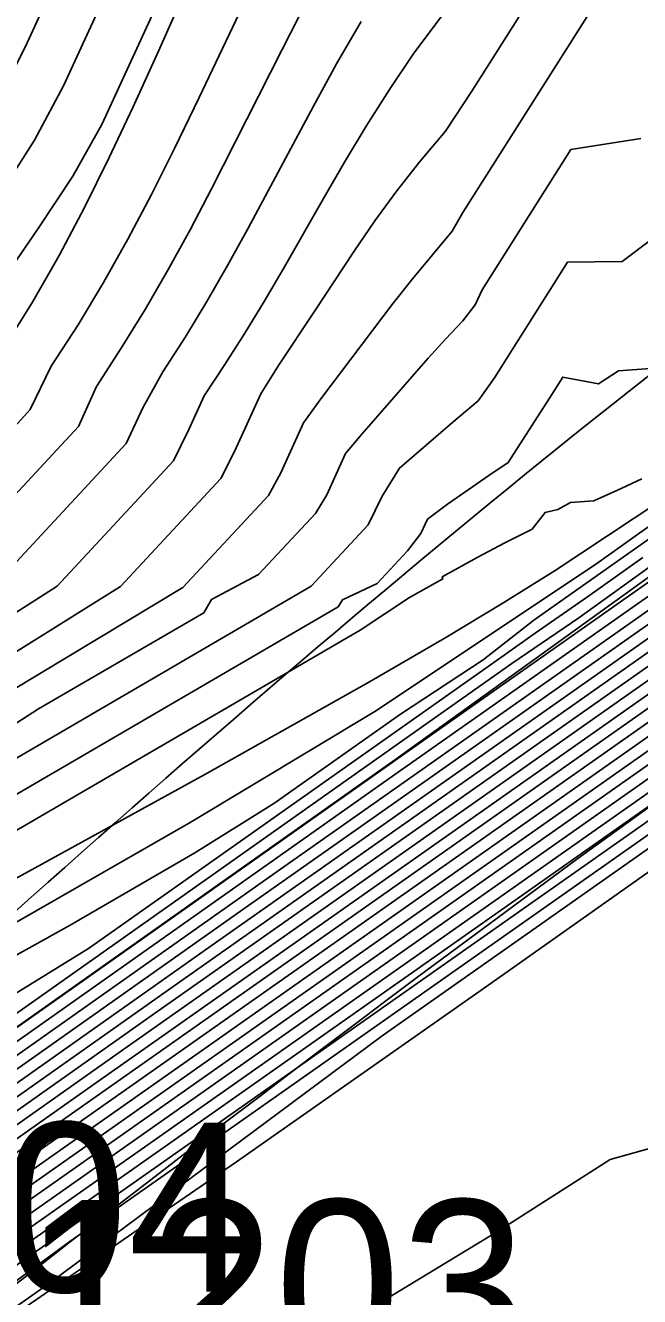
# Model space of a CAD drawing. Extents: x 2356077 to 2359823, y 225951 to 227822.
# Drawn here: x 2357608.65 to 2357617.73, y 226761.97 to 226780.77 of the extents above; entities that cross this region are included whole.
import ezdxf

# ---------------------------------------------------------------- set-up
doc = ezdxf.new("R2010")
doc.units = 0
for name, color, linetype in [('DTM Contours Major', 7, 'Continuous'), ('DTM Contours Minor', 7, 'Continuous'), ('Exist DTM Breakline', 7, 'Continuous'), ('Exist DTM Breakline Cogo Number', 7, 'Continuous'), ('Exist DTM Breakline Underwater', 7, 'Continuous'), ('Exist DTM Breakline Underwater Cogo Number', 7, 'Continuous'), ('Exist DTM Drainline', 7, 'Continuous')]:
    doc.layers.add(name, color=color, linetype=linetype)

msp = doc.modelspace()

# ---------------------------------------------------------------- linework, layer by layer
at = {"layer": 'DTM Contours Major'}
for points in [[(2357591.688, 226735.461), (2357597.577, 226752.726), (2357598.723, 226755.796), (2357599.124, 226756.798), (2357600.142, 226758.945), (2357600.434, 226759.421), (2357602.872, 226761.253), (2357604.198, 226762.276), (2357611.864, 226767.689), (2357622.4, 226775.098), (2357626.277, 226777.832), (2357631.342, 226781.298), (2357633.436, 226782.715), (2357634.62, 226783.501), (2357635.696, 226784.201)], [(2357593.395, 226738.957), (2357596.66, 226748.529), (2357597.381, 226750.476), (2357598.01, 226751.981), (2357598.673, 226753.422), (2357599.411, 226754.916), (2357601.355, 226759.015), (2357602.715, 226760.002), (2357604.199, 226761.073), (2357605.445, 226762.128), (2357609.565, 226765.037), (2357626.803, 226777.159), (2357628.252, 226778.181), (2357629.677, 226779.173), (2357632.329, 226780.962), (2357634.21, 226782.215), (2357635.5, 226783.057), (2357636.66, 226783.796)], [(2357594.614, 226762.7), (2357596.775, 226764.366), (2357598.787, 226765.463), (2357602.161, 226767.466), (2357603.922, 226768.537), (2357605.644, 226769.628), (2357607.26, 226770.72), (2357610.053, 226772.468), (2357611.539, 226774.066), (2357611.743, 226774.462), (2357612.131, 226775.315), (2357612.39, 226775.735), (2357612.928, 226776.546), (2357613.511, 226777.429), (2357613.817, 226777.873), (2357614.141, 226778.317), (2357614.487, 226778.76), (2357614.861, 226779.201), (2357615.253, 226779.795), (2357617.326, 226783.071), (2357618.969, 226783.355)], [(2357638.617, 226782.999), (2357634.678, 226780.606), (2357634.083, 226780.206), (2357627.538, 226775.6), (2357609.304, 226762.781), (2357606.553, 226760.765), (2357605.28, 226759.745), (2357604.582, 226759.206), (2357604.056, 226758.891), (2357603.546, 226758.531), (2357603.241, 226758.017), (2357601.488, 226754.796), (2357596.649, 226744.589)], [(2357592.558, 226763.985), (2357595.598, 226766.328), (2357596.992, 226766.996), (2357599.771, 226768.614), (2357601.067, 226769.43), (2357602.332, 226770.266), (2357603.539, 226771.122), (2357604.728, 226772.015), (2357605.459, 226772.581), (2357606.44, 226773.63), (2357607.493, 226774.769), (2357608.002, 226775.329), (2357608.342, 226776.016), (2357608.757, 226776.68), (2357609.148, 226777.365), (2357609.522, 226778.072), (2357609.883, 226778.8), (2357610.236, 226779.551), (2357610.615, 226780.387), (2357611.39, 226782.128)], [(2357595.949, 226744.719), (2357596.565, 226746.457), (2357597.283, 226748.344), (2357598.252, 226750.458), (2357599.174, 226752.403), (2357599.92, 226753.936), (2357601.087, 226755.962), (2357602.292, 226758.503), (2357603.092, 226759.239), (2357604.837, 226760.472), (2357606.064, 226761.498), (2357606.604, 226761.917), (2357629.452, 226777.984), (2357631.341, 226779.316), (2357632.305, 226779.983), (2357634.212, 226781.226), (2357635.702, 226782.184)], [(2357596.669, 226761.415), (2357597.953, 226762.403), (2357600.463, 226764.128), (2357602.117, 226765.134), (2357613.599, 226771.819), (2357614.33, 226772.306), (2357614.823, 226772.579), (2357614.815, 226772.609), (2357615.329, 226772.894), (2357615.74, 226773.113), (2357616.143, 226773.315), (2357616.335, 226773.563), (2357616.524, 226773.606), (2357616.713, 226773.709), (2357617.057, 226773.734), (2357617.398, 226773.886), (2357617.769, 226774.059)], [(2357601.007, 226761.723), (2357601.876, 226762.225), (2357602.797, 226762.722), (2357603.766, 226763.23), (2357604.775, 226763.768), (2357605.819, 226764.351), (2357607.119, 226765.17), (2357614.955, 226770.701), (2357615.846, 226771.327), (2357616.836, 226772.006), (2357617.909, 226772.778)]]:
    msp.add_lwpolyline(points, dxfattribs=at)
at = {"layer": 'DTM Contours Minor'}
for points in [[(2357592.147, 226764.242), (2357595.363, 226766.72), (2357596.665, 226767.342), (2357597.963, 226768.098), (2357599.193, 226768.848), (2357600.385, 226769.615), (2357601.553, 226770.401), (2357602.678, 226771.207), (2357603.914, 226772.077), (2357604.569, 226772.636), (2357605.067, 226773.171), (2357605.626, 226773.744), (2357606.197, 226774.343), (2357606.745, 226774.96), (2357607.294, 226775.588), (2357608.325, 226777.014), (2357608.837, 226777.762), (2357609.347, 226778.538), (2357609.778, 226779.3), (2357612.074, 226784.293), (2357612.701, 226785.293), (2357617.262, 226792.499)], [(2357591.736, 226764.499), (2357595.127, 226767.112), (2357596.336, 226767.687), (2357597.554, 226768.396), (2357598.712, 226769.104), (2357599.818, 226769.829), (2357600.903, 226770.575), (2357601.951, 226771.343), (2357603.136, 226772.16), (2357603.72, 226772.733), (2357604.278, 226773.321), (2357604.899, 226773.939), (2357605.494, 226774.578), (2357606.066, 226775.238), (2357606.618, 226775.921), (2357607.175, 226776.668), (2357607.718, 226777.441), (2357608.251, 226778.242), (2357608.78, 226779.07), (2357609.21, 226779.87), (2357611.66, 226785.197), (2357612.282, 226786.22), (2357615.166, 226790.776)], [(2357591.324, 226764.756), (2357594.892, 226767.505), (2357596.02, 226768.038), (2357597.149, 226768.696), (2357598.225, 226769.359), (2357599.249, 226770.043), (2357600.252, 226770.748), (2357601.225, 226771.477), (2357602.31, 226772.228), (2357602.883, 226772.844), (2357603.528, 226773.478), (2357604.172, 226774.133), (2357604.792, 226774.813), (2357605.389, 226775.518), (2357605.965, 226776.25), (2357606.549, 226777.049), (2357607.117, 226777.877), (2357607.672, 226778.733), (2357608.22, 226779.613), (2357608.646, 226780.445), (2357611.239, 226786.085), (2357611.842, 226787.113), (2357613.957, 226790.454)], [(2357597.081, 226761.158), (2357598.188, 226762.011), (2357600.409, 226763.444), (2357602.191, 226764.573), (2357604.284, 226765.799), (2357606.575, 226767.086), (2357611.304, 226769.688), (2357613.739, 226771.057), (2357614.868, 226771.715), (2357615.724, 226772.232), (2357616.486, 226772.706), (2357618.808, 226774.243), (2357631.517, 226783.203), (2357632.83, 226784.114), (2357633.389, 226784.511), (2357633.654, 226784.677), (2357634.715, 226785.395), (2357635.313, 226785.791), (2357635.883, 226786.16)], [(2357597.492, 226760.9), (2357598.424, 226761.619), (2357600.501, 226762.785), (2357601.993, 226763.775), (2357603.861, 226764.883), (2357606.041, 226766.115), (2357608.47, 226767.478), (2357611.084, 226768.977), (2357613.819, 226770.617), (2357617.069, 226772.783), (2357620.313, 226775.096), (2357632.397, 226783.615), (2357632.948, 226783.965), (2357633.519, 226784.386), (2357634.099, 226784.743), (2357635.11, 226785.436), (2357635.659, 226785.802)], [(2357593.946, 226742.311), (2357595.297, 226746.34), (2357595.928, 226748.35), (2357596.453, 226750.101), (2357596.981, 226751.801), (2357597.539, 226753.445), (2357598.155, 226755.028), (2357598.889, 226756.885), (2357599.539, 226758.669), (2357599.898, 226759.426), (2357600.159, 226759.638), (2357602.487, 226761.48), (2357614.112, 226769.685), (2357621.288, 226774.732), (2357623.452, 226776.257), (2357625.512, 226777.693), (2357630.971, 226781.456), (2357633.149, 226782.938), (2357634.28, 226783.693), (2357635.313, 226784.369), (2357636.224, 226784.95)], [(2357593.342, 226744.233), (2357594.295, 226747.438), (2357595.543, 226750.845), (2357596.808, 226754.074), (2357597.785, 226756.345), (2357598.074, 226756.876), (2357598.367, 226757.381), (2357598.666, 226757.861), (2357598.94, 226758.273), (2357599.728, 226759.534), (2357599.862, 226759.615), (2357600.014, 226759.724), (2357600.183, 226759.858), (2357600.486, 226760.174), (2357602.477, 226761.678), (2357614.324, 226770.042), (2357620.794, 226774.592), (2357623.118, 226776.231), (2357627.158, 226779.019), (2357630.828, 226781.559), (2357632.447, 226782.668), (2357633.595, 226783.443), (2357634.642, 226784.138), (2357635.605, 226784.763)], [(2357593.998, 226742.534), (2357597.719, 226753.441), (2357599.121, 226757.264), (2357599.327, 226757.724), (2357600.006, 226759.156), (2357600.221, 226759.476), (2357602.802, 226761.466), (2357604.207, 226762.489), (2357612.337, 226768.229), (2357621.806, 226774.888), (2357625.888, 226777.766), (2357631.151, 226781.37), (2357633.287, 226782.818), (2357634.446, 226783.59), (2357635.502, 226784.279), (2357636.406, 226784.854)], [(2357591.851, 226735.636), (2357597.417, 226751.954), (2357598.133, 226753.764), (2357598.917, 226755.864), (2357600.272, 226758.723), (2357600.617, 226759.344), (2357602.914, 226760.991), (2357604.195, 226762.068), (2357611.397, 226767.153), (2357624.831, 226776.604), (2357626.661, 226777.894), (2357631.536, 226781.228), (2357633.588, 226782.613), (2357634.795, 226783.412), (2357635.89, 226784.121)], [(2357592.007, 226735.792), (2357597.241, 226751.136), (2357597.915, 226752.905), (2357598.707, 226754.923), (2357600.4, 226758.494), (2357600.793, 226759.263), (2357602.707, 226760.614), (2357604.208, 226761.872), (2357610.934, 226766.621), (2357625.313, 226776.735), (2357627.048, 226777.958), (2357628.707, 226779.099), (2357631.733, 226781.161), (2357633.742, 226782.513), (2357634.971, 226783.324), (2357636.083, 226784.041)], [(2357592.16, 226735.941), (2357597.056, 226750.294), (2357597.727, 226752.091), (2357598.488, 226753.963), (2357600.524, 226758.258), (2357600.971, 226759.183), (2357602.647, 226760.366), (2357604.284, 226761.72), (2357610.475, 226766.091), (2357625.801, 226776.871), (2357627.442, 226778.027), (2357629.032, 226779.123), (2357631.932, 226781.094), (2357633.897, 226782.413), (2357635.147, 226783.235), (2357636.276, 226783.96)], [(2357592.315, 226736.094), (2357596.864, 226749.428), (2357597.551, 226751.282), (2357598.25, 226752.964), (2357601.16, 226759.102), (2357602.666, 226760.174), (2357605.552, 226762.409), (2357610.019, 226765.563), (2357626.298, 226777.012), (2357627.844, 226778.102), (2357629.355, 226779.148), (2357632.131, 226781.028), (2357634.054, 226782.314), (2357635.323, 226783.146), (2357636.468, 226783.878)], [(2357595.565, 226744.685), (2357596.286, 226746.779), (2357597.054, 226748.868), (2357597.724, 226750.544), (2357598.441, 226752.171), (2357599.216, 226753.744), (2357600.079, 226755.329), (2357601.738, 226758.829), (2357602.85, 226759.687), (2357604.013, 226760.508), (2357605.294, 226761.545), (2357606.36, 226762.362), (2357608.666, 226763.99), (2357627.839, 226777.472), (2357630.32, 226779.222), (2357631.563, 226780.057), (2357633.798, 226781.542), (2357635.207, 226782.464), (2357636.464, 226783.268)], [(2357639.561, 226783.37), (2357634.929, 226780.555), (2357634.116, 226780.021), (2357613.924, 226765.822), (2357609.004, 226762.163), (2357603.675, 226758.417), (2357602.26, 226755.449), (2357600.782, 226752.331), (2357599.132, 226749.329), (2357596.548, 226743.878)], [(2357595.505, 226744.131), (2357596.175, 226746.089), (2357596.892, 226748.064), (2357597.58, 226749.817), (2357598.322, 226751.533), (2357599.13, 226753.205), (2357600.015, 226754.821), (2357601.058, 226756.896), (2357601.926, 226758.728), (2357602.927, 226759.535), (2357603.967, 226760.27), (2357605.19, 226761.194), (2357606.196, 226762.04), (2357608.221, 226763.47), (2357628.369, 226777.638), (2357630.656, 226779.25), (2357631.815, 226780.033), (2357633.94, 226781.438), (2357635.373, 226782.371), (2357636.648, 226783.183)], [(2357594.898, 226743.062), (2357596.433, 226747.563), (2357597.216, 226749.672), (2357597.867, 226751.265), (2357598.558, 226752.8), (2357600.139, 226755.953), (2357601.548, 226758.925), (2357602.778, 226759.842), (2357604.083, 226760.763), (2357605.388, 226761.881), (2357609.114, 226764.513), (2357627.316, 226777.313), (2357629.996, 226779.197), (2357632.528, 226780.897), (2357634.367, 226782.117), (2357635.676, 226782.968)], [(2357596.063, 226745.402), (2357596.729, 226747.26), (2357597.434, 226749.083), (2357598.261, 226750.976), (2357599.102, 226752.749), (2357599.968, 226754.38), (2357601.111, 226756.511), (2357602.111, 226758.619), (2357603.008, 226759.386), (2357605.059, 226760.834), (2357606.127, 226761.786), (2357607.781, 226762.954), (2357628.907, 226777.808), (2357630.997, 226779.282), (2357632.062, 226780.009), (2357634.078, 226781.332), (2357635.539, 226782.278)], [(2357596.399, 226745.654), (2357597.138, 226747.612), (2357600.071, 226753.799), (2357601.01, 226755.381), (2357602.469, 226758.379), (2357603.177, 226759.094), (2357604.662, 226760.142), (2357605.902, 226761.111), (2357606.393, 226761.562), (2357630.844, 226778.757), (2357632.544, 226779.955), (2357634.34, 226781.118), (2357635.863, 226782.091)], [(2357636.173, 226781.901), (2357633.802, 226780.409), (2357633.065, 226779.905), (2357626.571, 226775.335), (2357606.238, 226761.04), (2357606.47, 226761.169), (2357605.219, 226760.124), (2357603.355, 226758.808), (2357602.82, 226758.125), (2357601.05, 226754.764), (2357600.31, 226753.307), (2357596.931, 226746.178), (2357596.054, 226744.051)], [(2357636.021, 226781.996), (2357634.458, 226781.006), (2357633.644, 226780.485), (2357632.805, 226779.931), (2357629.829, 226777.833), (2357606.548, 226761.465), (2357606.57, 226761.506), (2357605.742, 226760.719), (2357604.502, 226759.824), (2357603.265, 226758.95), (2357602.643, 226758.249), (2357601.025, 226755.064), (2357600.208, 226753.59), (2357597.05, 226746.928), (2357596.229, 226744.851)], [(2357636.317, 226781.803), (2357634.647, 226780.767), (2357633.947, 226780.318), (2357631.175, 226778.365), (2357606.211, 226760.813), (2357606.198, 226760.671), (2357604.784, 226759.611), (2357603.448, 226758.668), (2357603.012, 226758.031), (2357601.185, 226754.654), (2357596.795, 226745.393)], [(2357595.025, 226762.443), (2357597.011, 226763.973), (2357599.095, 226765.162), (2357602.617, 226767.259), (2357604.476, 226768.385), (2357606.297, 226769.529), (2357608.006, 226770.667), (2357610.977, 226772.45), (2357612.242, 226773.811), (2357612.427, 226774.149), (2357612.764, 226774.889), (2357613.017, 226775.245), (2357614.09, 226776.658), (2357614.377, 226777.021), (2357614.96, 226777.72), (2357615.121, 226777.999), (2357617.215, 226781.306), (2357618.737, 226781.442)], [(2357592.969, 226763.728), (2357595.834, 226765.935), (2357597.369, 226766.68), (2357598.825, 226767.527), (2357600.255, 226768.377), (2357601.643, 226769.242), (2357602.998, 226770.128), (2357604.289, 226771.031), (2357606.367, 226772.548), (2357608.244, 226774.566), (2357608.718, 226775.085), (2357609.03, 226775.725), (2357609.428, 226776.336), (2357609.805, 226776.963), (2357610.164, 226777.606), (2357610.511, 226778.267), (2357610.851, 226778.946), (2357611.216, 226779.698), (2357611.96, 226781.257)], [(2357594.203, 226762.957), (2357596.54, 226764.758), (2357598.474, 226765.77), (2357601.7, 226767.681), (2357603.371, 226768.697), (2357605.005, 226769.735), (2357606.545, 226770.78), (2357608.308, 226771.955), (2357609.115, 226772.47), (2357610.84, 226774.325), (2357611.066, 226774.791), (2357611.291, 226775.286), (2357611.598, 226775.75), (2357611.895, 226776.214), (2357612.18, 226776.684), (2357612.459, 226777.16), (2357613.059, 226778.208), (2357613.368, 226778.741), (2357613.691, 226779.277), (2357614.032, 226779.816), (2357614.396, 226780.356), (2357615.005, 226781.174)], [(2357593.38, 226763.471), (2357596.069, 226765.543), (2357597.785, 226766.386), (2357599.265, 226767.255), (2357600.74, 226768.141), (2357602.221, 226769.056), (2357603.668, 226769.991), (2357605.042, 226770.942), (2357606.478, 226771.962), (2357607.279, 226772.517), (2357609.431, 226774.834), (2357609.7, 226775.426), (2357610.064, 226775.992), (2357610.419, 226776.562), (2357610.757, 226777.145), (2357611.084, 226777.741), (2357611.403, 226778.35), (2357612.446, 226780.411), (2357612.813, 226781.122)], [(2357593.791, 226763.214), (2357596.305, 226765.15), (2357598.156, 226766.085), (2357599.659, 226766.976), (2357601.223, 226767.909), (2357602.798, 226768.874), (2357604.339, 226769.86), (2357605.796, 226770.858), (2357607.378, 226771.95), (2357608.195, 226772.491), (2357610.138, 226774.581), (2357610.384, 226775.111), (2357610.683, 226775.643), (2357611.016, 226776.158), (2357611.333, 226776.682), (2357611.638, 226777.214), (2357611.936, 226777.756), (2357612.908, 226779.573), (2357613.252, 226780.195), (2357613.614, 226780.823)], [(2357595.436, 226762.186), (2357597.246, 226763.581), (2357599.413, 226764.875), (2357601.178, 226765.936), (2357603.084, 226767.075), (2357605.045, 226768.259), (2357606.972, 226769.457), (2357608.843, 226770.658), (2357611.285, 226772.08), (2357611.399, 226772.274), (2357612.097, 226772.644), (2357612.937, 226773.547), (2357613.105, 226773.823), (2357613.383, 226774.432), (2357613.623, 226774.72), (2357614.608, 226775.843), (2357614.862, 226776.123), (2357615.118, 226776.396), (2357615.299, 226776.633), (2357615.403, 226776.855), (2357616.716, 226778.93), (2357617.75, 226779.091)], [(2357599.306, 226761.795), (2357599.68, 226762.045), (2357600.069, 226762.295), (2357600.474, 226762.547), (2357602.026, 226763.461), (2357603.734, 226764.411), (2357607.425, 226766.412), (2357609.309, 226767.457), (2357611.153, 226768.529), (2357612.324, 226769.257), (2357614.198, 226770.579), (2357615.418, 226771.383), (2357616.167, 226771.967), (2357625.233, 226778.356)], [(2357595.847, 226761.929), (2357597.482, 226763.188), (2357599.677, 226764.587), (2357601.483, 226765.701), (2357605.527, 226768.167), (2357607.684, 226769.447), (2357612.876, 226772.471), (2357613.72, 226773.378), (2357613.923, 226773.802), (2357614.184, 226774.219), (2357614.971, 226774.898), (2357615.348, 226775.214), (2357615.585, 226775.554), (2357616.666, 226777.262), (2357617.476, 226777.275), (2357617.897, 226777.588)], [(2357596.258, 226761.672), (2357597.717, 226762.796), (2357600.049, 226764.357), (2357601.913, 226765.524), (2357603.928, 226766.724), (2357613.275, 226772.166), (2357613.337, 226772.271), (2357613.853, 226772.511), (2357614.302, 226772.994), (2357614.499, 226773.25), (2357614.594, 226773.461), (2357614.894, 226773.685), (2357615.503, 226774.108), (2357615.791, 226774.299), (2357616.4, 226775.254), (2357616.596, 226775.564), (2357617.125, 226775.464), (2357617.421, 226775.656), (2357618.844, 226775.759)], [(2357601.8, 226761.429), (2357603.153, 226762.263), (2357604.51, 226763.14), (2357606.181, 226764.302), (2357614.11, 226769.901), (2357620.54, 226774.526)], [(2357600.178, 226761.804), (2357600.497, 226762.012), (2357601.698, 226762.743), (2357602.994, 226763.469), (2357604.351, 226764.196), (2357605.74, 226764.931), (2357607.129, 226765.677), (2357608.486, 226766.44), (2357609.581, 226767.115), (2357615.493, 226771.286), (2357616.188, 226771.775), (2357616.964, 226772.313), (2357617.783, 226772.896)], [(2357624.087, 226772.638), (2357615.539, 226766.599), (2357611.77, 226763.957), (2357608.72, 226761.856), (2357606.765, 226760.543), (2357606.016, 226760.024), (2357605.381, 226759.55), (2357604.832, 226759.084), (2357604.34, 226758.592), (2357604.097, 226758.313), (2357603.858, 226758.011), (2357603.617, 226757.677), (2357603.37, 226757.305), (2357603.114, 226756.888), (2357602.842, 226756.418), (2357601.828, 226754.487), (2357600.683, 226752.085), (2357599.483, 226749.384), (2357598.174, 226746.332), (2357594.85, 226739.315)], [(2357618.037, 226764.198), (2357617.296, 226763.991), (2357615.634, 226762.928), (2357613.876, 226761.863), (2357611.986, 226760.615), (2357610.028, 226759.231), (2357608.064, 226757.756), (2357606.155, 226756.237), (2357604.997, 226755.266), (2357603.89, 226754.282), (2357602.835, 226753.271), (2357601.834, 226752.219), (2357600.89, 226751.112), (2357600.005, 226749.936), (2357599.054, 226748.169), (2357596.5, 226742.779)]]:
    msp.add_lwpolyline(points, dxfattribs=at)
at = {"layer": 'Exist DTM Breakline'}
msp.add_spline([(2357603.707, 226758.395), (2357634.69, 226779.787), (2357686.009, 226803.72), (2357722.082, 226854.21), (2357734.02, 226881.496)], degree=3, dxfattribs=at)
at = {"layer": 'Exist DTM Breakline Underwater'}
for points in [[(2357599.673, 226759.537), (2357632.912, 226785.572), (2357686.254, 226809.636), (2357716.995, 226856.561), (2357730.688, 226885.555)], [(2357556.564, 226758.637), (2357564.307, 226781.559), (2357585.412, 226809.405), (2357614.858, 226803.405), (2357668.761, 226835.297), (2357689.369, 226869.515)]]:
    msp.add_spline(points, degree=3, dxfattribs=at)
at = {"layer": 'Exist DTM Drainline'}
msp.add_spline([(2357699.586, 226858.192), (2357670.366, 226820.782), (2357623.327, 226796.892), (2357587.218, 226772.268), (2357568.803, 226744.252), (2357555.19, 226717.62), (2357555.017, 226695.126), (2357553.473, 226672.759), (2357563.697, 226642.736), (2357576.526, 226627.993), (2357663.798, 226499.169), (2357732.721, 226415.647), (2357803.211, 226342.215), (2357874.586, 226264.309)], degree=3, dxfattribs=at)

# ---------------------------------------------------------------- texts
at = {"layer": 'Exist DTM Breakline Cogo Number'}
msp.add_text('D1203', height=2.5, dxfattribs=at).set_placement((2357606.207, 226760.895))
at = {"layer": 'Exist DTM Breakline Underwater Cogo Number'}
msp.add_text('D1204', height=2.5, dxfattribs=at).set_placement((2357602.173, 226762.037))

doc.saveas('drawing.dxf')
